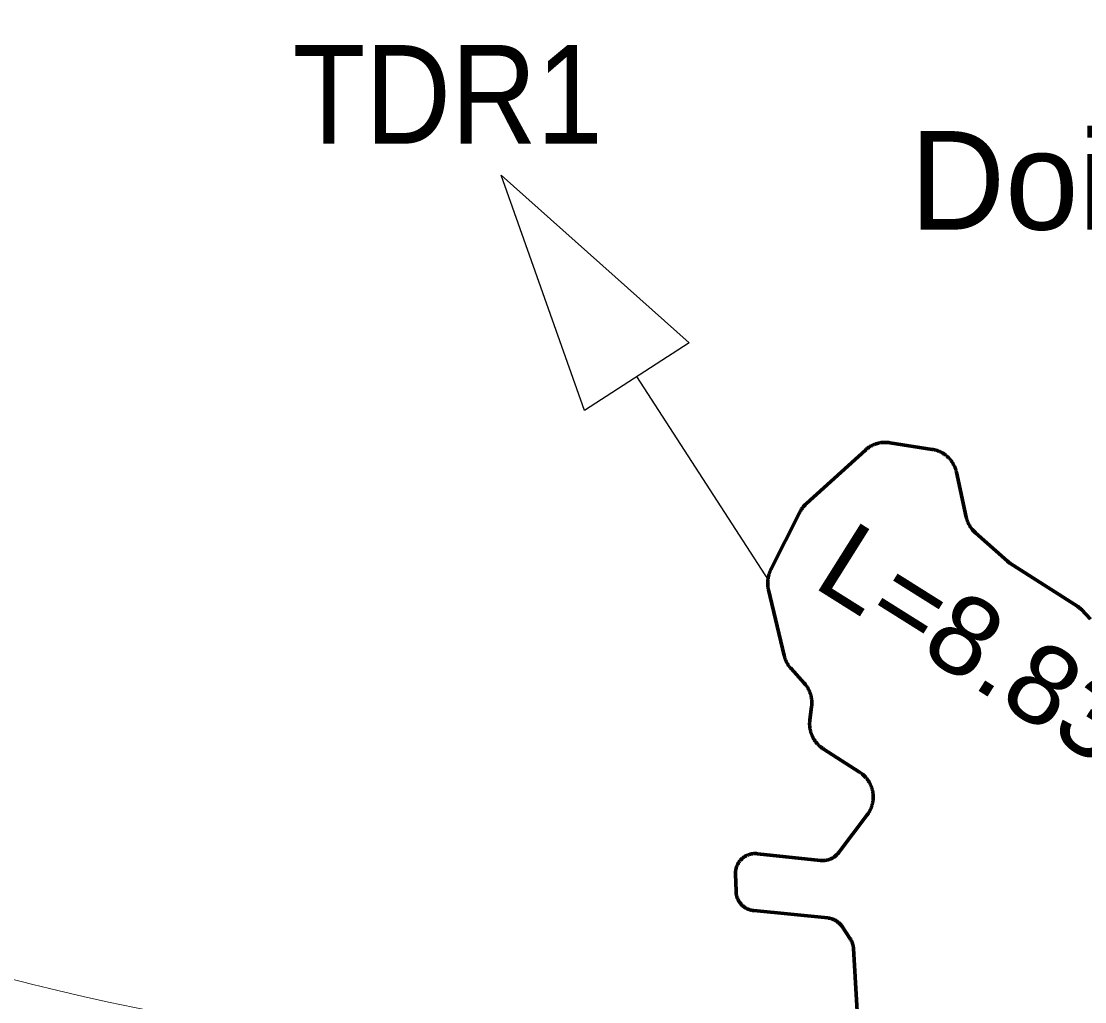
# Model space of a CAD drawing. Extents: x -1643653 to 4543381, y 1624270 to 13878484.
# Drawn here: x 702315 to 707705, y 8956510 to 8961482 of the extents above; entities that cross this region are included whole.
import ezdxf
from ezdxf.enums import TextEntityAlignment as Align

# ---------------------------------------------------------------- set-up
doc = ezdxf.new("R2010")
doc.units = 0
doc.header["$LTSCALE"] = 160
doc.layers.add('41', color=7, linetype='Continuous')
for name, color, linetype, lineweight in [('50', 7, 'Continuous', 13), ('54', 7, 'Continuous', 25), ('60', 7, 'Continuous', 13), ('61', 7, 'Continuous', 70)]:
    doc.layers.add(name, color=color, linetype=linetype, lineweight=lineweight)

msp = doc.modelspace()

# ---------------------------------------------------------------- linework, layer by layer
at = {"layer": '50'}
msp.add_spline([(699229.6, 8960674.7), (699367.5, 8958853.5), (706327.2, 8956022.9)], degree=3, dxfattribs=at)
at = {"layer": '54'}
msp.add_line((706104, 8958647.1), (705435, 8959680.6), dxfattribs=at)
msp.add_lwpolyline([(705170, 8959509), (704747.4, 8960701.9), (705700.1, 8959852.1)], close=True, dxfattribs=at)
at = {"layer": '60', "lineweight": 25}
msp.add_spline([(814781, 9009175.5), (814787.2, 9009173.4), (814796.9, 9009173.4), (814799.4, 9009172.4), (814805.1, 9009174.5), (814805.6, 9009176.5), (814811.7, 9009179.5), (814811.7, 9009179.5), (814801.5, 9009181), (814790.7, 9009181.5), (814784.1, 9009183.1), (814777.4, 9009185.1), (814778.4, 9009175.5)], degree=3, dxfattribs=at)
at = {"layer": '61'}
for points in [[(707033.6, 8959246.2), (707031.7, 8959249), (707029.7, 8959251.8), (707027.6, 8959254.6), (707025.4, 8959257.3), (707023.2, 8959260), (707021, 8959262.6), (707018.7, 8959265.2), (707016.3, 8959267.7), (707013.8, 8959270.2), (707011.3, 8959272.6), (707008.8, 8959274.9), (707006.2, 8959277.2), (707003.5, 8959279.4), (707000.8, 8959281.6), (706998.1, 8959283.7), (706995.3, 8959285.7), (706992.4, 8959287.7), (706989.5, 8959289.6), (706986.6, 8959291.4), (706983.6, 8959293.2), (706980.6, 8959294.9), (706977.5, 8959296.5), (706974.4, 8959298.1), (706971.3, 8959299.6), (706968.1, 8959301), (706965, 8959302.3), (706961.7, 8959303.6), (706958.5, 8959304.8), (706955.2, 8959305.9), (706951.9, 8959307), (706948.6, 8959307.9), (706945.2, 8959308.8), (706941.8, 8959309.6), (706938.5, 8959310.3), (706935.1, 8959311), (706931.8, 8959311.5), (706717.4, 8959345.2), (706714, 8959345.7), (706710.5, 8959346.1), (706707.1, 8959346.4), (706703.6, 8959346.7), (706700.2, 8959346.8), (706696.7, 8959346.9), (706693.2, 8959347), (706689.8, 8959346.9), (706686.3, 8959346.8), (706682.9, 8959346.5), (706679.4, 8959346.2), (706676, 8959345.9), (706672.5, 8959345.4), (706669.1, 8959344.9), (706665.7, 8959344.2), (706662.3, 8959343.6), (706658.9, 8959342.8), (706655.6, 8959341.9), (706652.2, 8959341), (706648.9, 8959340), (706645.6, 8959338.9), (706642.4, 8959337.7), (706639.1, 8959336.5), (706635.9, 8959335.2), (706632.8, 8959333.8), (706629.6, 8959332.4), (706626.5, 8959330.8), (706623.4, 8959329.2), (706620.4, 8959327.6), (706617.4, 8959325.8), (706614.4, 8959324), (706611.5, 8959322.2), (706608.7, 8959320.2), (706605.8, 8959318.2), (706603.1, 8959316.1), (706600.3, 8959314), (706597.7, 8959311.8), (706595, 8959309.5), (706593.4, 8959308), (706294.9, 8959037.1), (706292.3, 8959034.8), (706289.8, 8959032.4), (706287.4, 8959029.9), (706285.1, 8959027.4), (706282.7, 8959024.8), (706280.5, 8959022.2), (706278.3, 8959019.5), (706276.2, 8959016.7), (706274.1, 8959013.9), (706272.1, 8959011.1), (706270.2, 8959008.2), (706268.3, 8959005.3), (706266.5, 8959002.4), (706264.8, 8958999.3), (706263.1, 8958996.3), (706261.8, 8958993.7), (706114.3, 8958701.6), (706112.8, 8958698.5), (706111.4, 8958695.3), (706110, 8958692.2), (706108.7, 8958689), (706107.4, 8958685.7), (706106.3, 8958682.5)], [(707734.3, 8958451), (707688.6, 8958498.8), (707686.6, 8958500.8), (707684.6, 8958502.8), (707682.5, 8958504.7), (707680.3, 8958506.5), (707678.2, 8958508.3), (707675.9, 8958510), (707673.6, 8958511.7), (707671.3, 8958513.2), (707670.3, 8958513.9), (707325.9, 8958734.6), (707323.5, 8958736.1), (707321.2, 8958737.8), (707318.9, 8958739.5), (707316.7, 8958741.2), (707314.6, 8958743), (707313.4, 8958744.1), (707151.6, 8958887.9), (707149.1, 8958890.3), (707146.6, 8958892.7), (707144.1, 8958895.1), (707141.7, 8958897.6), (707139.4, 8958900.2), (707137.1, 8958902.8), (707134.9, 8958905.4), (707132.7, 8958908.2), (707130.7, 8958910.9), (707128.6, 8958913.7), (707126.7, 8958916.6), (707124.8, 8958919.5), (707123, 8958922.4), (707121.2, 8958925.4), (707119.5, 8958928.4), (707117.9, 8958931.5), (707116.3, 8958934.6), (707114.9, 8958937.7), (707113.5, 8958940.9), (707112.1, 8958944.1), (707110.9, 8958947.3), (707109.7, 8958950.6), (707108.6, 8958953.9), (707107.6, 8958957.2), (707106.6, 8958960.5), (707105.7, 8958963.9), (707105, 8958967.2), (707104.8, 8958968), (707055.1, 8959195.4), (707054.3, 8959198.8), (707053.4, 8959202.1), (707052.5, 8959205.5), (707051.5, 8959208.8), (707050.4, 8959212.1), (707049.2, 8959215.3), (707048, 8959218.6), (707046.7, 8959221.8), (707045.3, 8959224.9), (707043.8, 8959228.1), (707042.3, 8959231.2), (707040.7, 8959234.3), (707039, 8959237.3), (707037.3, 8959240.3), (707035.5, 8959243.2), (707033.6, 8959246.2)], [(706106.3, 8958682.5), (706105.2, 8958679.2), (706104.2, 8958675.9), (706103.3, 8958672.5), (706102.4, 8958669.2), (706101.6, 8958665.8), (706101, 8958662.4), (706100.3, 8958659), (706099.8, 8958655.6), (706099.3, 8958652.1), (706099, 8958648.7), (706098.7, 8958645.2), (706098.4, 8958641.8), (706098.3, 8958638.3), (706098.2, 8958634.8), (706098.3, 8958631.4), (706098.4, 8958627.9), (706098.5, 8958624.5), (706098.8, 8958621), (706099.1, 8958617.6), (706099.6, 8958614.1), (706100.1, 8958610.7), (706100.6, 8958607.3), (706101.3, 8958603.9), (706102, 8958600.5), (706102.3, 8958599.3), (706181.7, 8958265.6), (706182.6, 8958262.3), (706183.5, 8958258.9), (706184.5, 8958255.6), (706185.5, 8958252.3), (706186.7, 8958249.1), (706187.9, 8958245.8), (706189.2, 8958242.6), (706190.6, 8958239.4), (706192, 8958236.3), (706193.5, 8958233.2), (706195.1, 8958230.1), (706196.8, 8958227), (706198.5, 8958224), (706200.3, 8958221.1), (706202.2, 8958218.2), (706204.1, 8958215.3), (706206.1, 8958212.5), (706208.2, 8958209.7), (706210.3, 8958206.9), (706212.5, 8958204.2), (706214.7, 8958201.6), (706216.4, 8958199.7), (706283, 8958126.2), (706285.2, 8958123.6), (706287.5, 8958121), (706289.7, 8958118.2), (706291.8, 8958115.5), (706293.8, 8958112.7), (706295.8, 8958109.9), (706297.7, 8958107), (706299.6, 8958104), (706301.3, 8958101.1), (706303, 8958098.1), (706304.7, 8958095), (706306.2, 8958091.9), (706307.8, 8958088.8), (706309.2, 8958085.6), (706310.5, 8958082.5), (706311.8, 8958079.2), (706313, 8958076), (706314.1, 8958072.7), (706315.2, 8958069.4), (706316.2, 8958066.1), (706317.1, 8958062.7), (706317.9, 8958059.4), (706318.6, 8958056), (706319.3, 8958052.6), (706319.9, 8958049.2), (706320.4, 8958045.7), (706320.8, 8958042.3), (706321.2, 8958038.9), (706321.4, 8958035.4), (706321.6, 8958032), (706321.7, 8958028.5), (706321.7, 8958025), (706321.7, 8958021.6), (706321.6, 8958018.1), (706321.3, 8958014.6), (706321.1, 8958011.2), (706320.7, 8958007.7), (706320.6, 8958006.9), (706312, 8957937.8), (706311.6, 8957934.4), (706311.2, 8957931), (706311, 8957927.5), (706310.9, 8957924), (706310.8, 8957920.6), (706310.8, 8957917.1), (706310.9, 8957913.7), (706311.1, 8957910.2), (706311.3, 8957906.7), (706311.7, 8957903.3), (706312.1, 8957899.8), (706312.5, 8957896.4)], [(706312.5, 8957896.4), (706313.1, 8957893), (706313.8, 8957889.6), (706314.5, 8957886.2), (706315.3, 8957882.8), (706316.2, 8957879.5), (706317.1, 8957876.2), (706318.2, 8957872.8), (706319.3, 8957869.6), (706320.5, 8957866.3), (706321.7, 8957863.1), (706323, 8957859.9), (706324.5, 8957856.7), (706325.9, 8957853.6), (706327.5, 8957850.5), (706329.1, 8957847.4), (706330.8, 8957844.4), (706332.6, 8957841.4), (706334.4, 8957838.5), (706336.3, 8957835.6), (706338.3, 8957832.7), (706340.3, 8957829.9), (706342.4, 8957827.2), (706344.5, 8957824.5), (706346.8, 8957821.8), (706349, 8957819.2), (706351.4, 8957816.7), (706353.8, 8957814.2), (706356.2, 8957811.7), (706358.8, 8957809.3), (706361.3, 8957807), (706363.9, 8957804.7), (706366.6, 8957802.5), (706369.3, 8957800.4), (706372.1, 8957798.3), (706374.9, 8957796.3), (706377.8, 8957794.3), (706379.6, 8957793.1), (706564.2, 8957674.3), (706567.1, 8957672.4), (706569.9, 8957670.4), (706572.7, 8957668.4), (706575.5, 8957666.3), (706578.2, 8957664.1), (706580.8, 8957661.9), (706583.4, 8957659.6), (706586, 8957657.2), (706588.5, 8957654.8), (706590.9, 8957652.4), (706593.3, 8957649.8), (706595.6, 8957647.3), (706597.9, 8957644.6), (706600.1, 8957642), (706602.2, 8957639.2), (706604.3, 8957636.5), (706606.3, 8957633.6), (706608.2, 8957630.8), (706610.1, 8957627.8), (706611.9, 8957624.9), (706613.6, 8957621.9), (706615.3, 8957618.9), (706616.9, 8957615.8), (706618.4, 8957612.7), (706619.9, 8957609.5), (706621.3, 8957606.3), (706622.6, 8957603.2), (706623.8, 8957599.9), (706625, 8957596.6), (706626, 8957593.3), (706627, 8957590), (706628, 8957586.7), (706628.8, 8957583.3), (706629.6, 8957580), (706630.3, 8957576.6), (706630.9, 8957573.2), (706631.5, 8957569.7), (706631.9, 8957566.3), (706632.3, 8957562.9), (706632.6, 8957559.4), (706632.8, 8957556), (706633, 8957552.5), (706633, 8957549), (706633, 8957545.6), (706632.9, 8957542.1), (706632.7, 8957538.7), (706632.5, 8957535.2), (706632.1, 8957531.7), (706631.7, 8957528.3), (706631.2, 8957524.9), (706630.6, 8957521.5), (706630, 8957518.1), (706629.2, 8957514.7), (706628.4, 8957511.3), (706627.5, 8957508), (706626.6, 8957504.6), (706625.5, 8957501.3), (706624.4, 8957498.1), (706623.2, 8957494.8), (706621.9, 8957491.6), (706620.6, 8957488.4), (706619.2, 8957485.2)], [(706619.2, 8957485.2), (706617.7, 8957482.1), (706616.1, 8957479), (706614.5, 8957476), (706612.8, 8957472.9), (706611, 8957470), (706609.2, 8957467), (706607.3, 8957464.1), (706605.3, 8957461.3), (706603.2, 8957458.5), (706602.5, 8957457.5), (706456.8, 8957265.5), (706455, 8957263.3), (706453.2, 8957261.1), (706451.4, 8957259), (706449.4, 8957256.9), (706447.5, 8957254.9), (706445.4, 8957252.9), (706443.3, 8957251), (706441.2, 8957249.2), (706439, 8957247.4), (706436.7, 8957245.7), (706434.4, 8957244), (706432.1, 8957242.4), (706429.7, 8957240.9), (706427.3, 8957239.5), (706424.8, 8957238.1), (706422.3, 8957236.8), (706419.8, 8957235.5), (706417.2, 8957234.3), (706414.6, 8957233.2), (706412, 8957232.2), (706409.3, 8957231.3), (706406.6, 8957230.4), (706403.9, 8957229.6), (706401.2, 8957228.9), (706398.4, 8957228.2), (706395.6, 8957227.7), (706392.8, 8957227.2), (706390.1, 8957226.8), (706387.2, 8957226.5), (706384.4, 8957226.2), (706381.6, 8957226.1), (706378.8, 8957226), (706375.9, 8957226), (706373.1, 8957226), (706370.3, 8957226.2), (706367.5, 8957226.4), (706366.4, 8957226.5), (706045.7, 8957261), (706042.9, 8957261.3), (706040.1, 8957261.5), (706037.2, 8957261.6), (706034.4, 8957261.6), (706031.6, 8957261.5), (706028.8, 8957261.4), (706025.9, 8957261.2), (706023.1, 8957260.9), (706020.3, 8957260.5), (706017.5, 8957260.1), (706014.8, 8957259.5), (706012, 8957258.9), (706009.2, 8957258.2), (706006.5, 8957257.4), (706003.8, 8957256.6), (706001.2, 8957255.7), (705998.5, 8957254.7), (705995.9, 8957253.6), (705993.3, 8957252.5), (705990.8, 8957251.3), (705988.2, 8957250), (705985.8, 8957248.6), (705983.3, 8957247.2), (705980.9, 8957245.7), (705978.6, 8957244.1), (705976.2, 8957242.5), (705974, 8957240.8), (705971.8, 8957239), (705969.6, 8957237.2), (705967.5, 8957235.3), (705965.4, 8957233.4), (705963.4, 8957231.4), (705961.5, 8957229.3), (705959.6, 8957227.2), (705957.8, 8957225.1), (705956, 8957222.9), (705954.3, 8957220.6), (705952.7, 8957218.3), (705951.1, 8957216), (705949.6, 8957213.6), (705948.2, 8957211.1), (705946.8, 8957208.7), (705945.5, 8957206.1), (705944.3, 8957203.6), (705943.1, 8957201), (705942, 8957198.4), (705941, 8957195.7), (705940.1, 8957193.1), (705939.2, 8957190.4), (705938.5, 8957187.7), (705937.8, 8957184.9)], [(705937.8, 8957184.9), (705937.2, 8957182.2), (705936.6, 8957179.4), (705936.2, 8957176.6), (705935.8, 8957173.8), (705935.5, 8957171), (705935.2, 8957168.2), (705935.1, 8957165.3), (705935, 8957162.5), (705935, 8957159.7), (705935.1, 8957158.7), (705937.7, 8957068.7), (705937.8, 8957065.8), (705938, 8957063), (705938.3, 8957060.2), (705938.7, 8957057.4), (705939.1, 8957054.6), (705939.6, 8957051.8), (705940.2, 8957049.1), (705940.9, 8957046.3), (705941.7, 8957043.6), (705942.5, 8957040.9), (705943.4, 8957038.2), (705944.4, 8957035.6), (705945.5, 8957032.9), (705946.6, 8957030.3), (705947.8, 8957027.8), (705949.1, 8957025.3), (705950.4, 8957022.8), (705951.8, 8957020.3), (705953.3, 8957017.9), (705954.8, 8957015.6), (705956.5, 8957013.2), (705958.2, 8957011), (705959.9, 8957008.7), (705961.7, 8957006.6), (705963.6, 8957004.4), (705965.5, 8957002.4), (705967.5, 8957000.4), (705969.5, 8956998.4), (705971.6, 8956996.5), (705973.8, 8956994.7), (705976, 8956992.9), (705978.2, 8956991.2), (705980.5, 8956989.5), (705982.9, 8956988), (705985.3, 8956986.4), (705987.7, 8956985), (705990.2, 8956983.6), (705992.7, 8956982.3), (705995.2, 8956981.1), (705997.8, 8956979.9), (706000.4, 8956978.8), (706003.1, 8956977.8), (706005.7, 8956976.8), (706008.4, 8956976), (706011.1, 8956975.2), (706013.9, 8956974.5), (706016.6, 8956973.8), (706019.4, 8956973.3), (706022.2, 8956972.8), (706025, 8956972.4), (706027.8, 8956972.1), (706402.2, 8956934.8), (706405.1, 8956934.5), (706407.9, 8956934.1), (706410.6, 8956933.6), (706413.4, 8956933.1), (706416.2, 8956932.4), (706418.9, 8956931.7), (706421.6, 8956930.9), (706424.3, 8956930.1), (706427, 8956929.1), (706429.6, 8956928.1), (706432.2, 8956927), (706434.8, 8956925.8), (706437.3, 8956924.6), (706439.9, 8956923.3), (706442.3, 8956921.9), (706444.8, 8956920.5), (706447.2, 8956919), (706449.5, 8956917.4), (706451.8, 8956915.7), (706454, 8956914), (706456.2, 8956912.2), (706458.4, 8956910.4), (706460.5, 8956908.5), (706462.5, 8956906.5), (706464.5, 8956904.5), (706466.4, 8956902.5), (706468.3, 8956900.3), (706470.1, 8956898.2), (706471.9, 8956895.9), (706473.6, 8956893.7), (706475.2, 8956891.3), (706475.6, 8956890.8), (706516.5, 8956829.3), (706518, 8956826.9), (706519.5, 8956824.5), (706520.9, 8956822.1), (706522.2, 8956819.6)], [(706522.2, 8956819.6), (706523.5, 8956817), (706524.7, 8956814.5), (706525.8, 8956811.9), (706526.8, 8956809.2), (706527.8, 8956806.6), (706528.7, 8956803.9), (706529.5, 8956801.2), (706530.2, 8956798.5), (706530.9, 8956795.7), (706531.4, 8956792.9), (706531.9, 8956790.1), (706532.4, 8956787.3), (706532.7, 8956784.5), (706533, 8956781.7), (706533.1, 8956779.6), (706564.4, 8956231)]]:
    msp.add_lwpolyline(points, dxfattribs=at)

# ---------------------------------------------------------------- texts
at = {"layer": '41'}
msp.add_text('Dois Riachos', height=500, dxfattribs=at).set_placement((706819.1, 8960425.8))
at = {"layer": '50', "width": 1.05}
msp.add_text('L=8.833 m', height=400, rotation=327.861, dxfattribs=at).set_placement((706317.2, 8958620.6))
at = {"layer": '54', "width": 0.9}
msp.add_text('TDR1', height=500, dxfattribs=at).set_placement((704476.2, 8960861.9), align=Align.CENTER)

doc.saveas('drawing.dxf')
